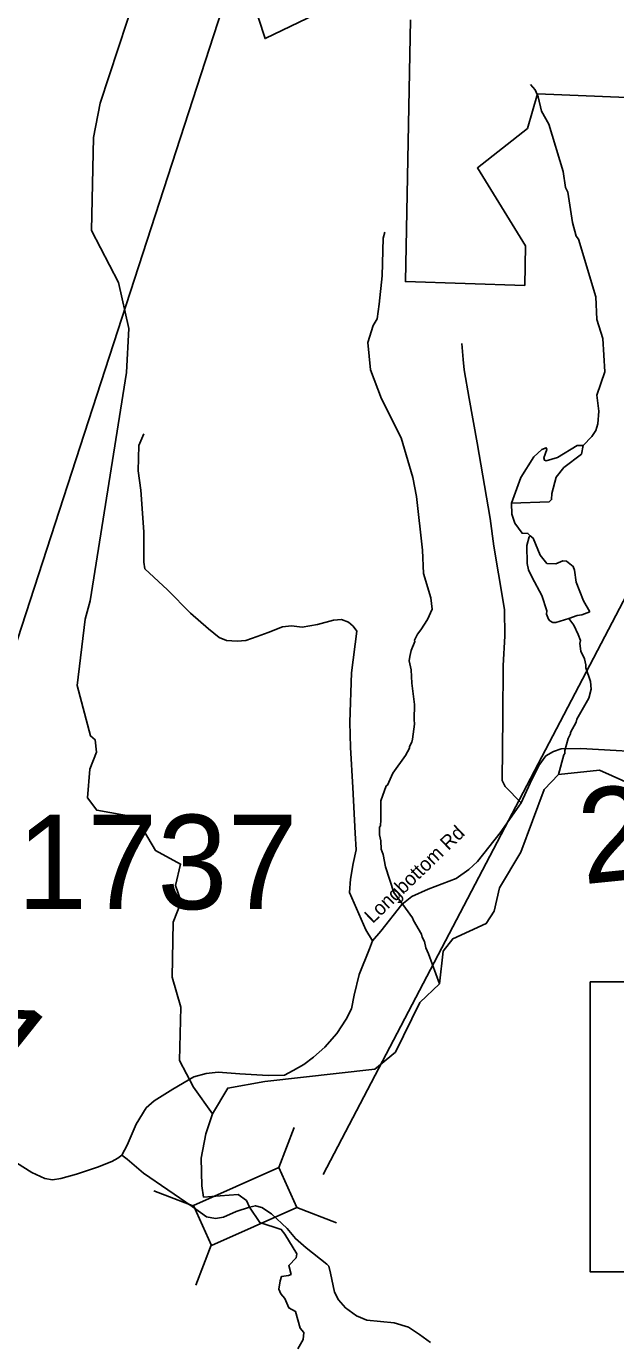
# Model space of a CAD drawing. Extents: x 1248089 to 1457196, y 820910 to 988753.
# Drawn here: x 1380820 to 1383943, y 958101 to 965072 of the extents above; entities that cross this region are included whole.
import ezdxf

# ---------------------------------------------------------------- set-up
doc = ezdxf.new("R2010")
doc.units = 0
for name, color, linetype in [('Exist Boundary Land Use Park State Division NC Parks and Recreation', 7, 'Continuous'), ('Exist Hydrographic Creek Single Shore', 7, 'Continuous'), ('Exist Hydrographic Misc Water Feature', 7, 'Continuous'), ('Exist Road Non-System Type 51', 7, 'Continuous'), ('Exist Road Secondary Structure Standard Bridge CELL', 7, 'Continuous'), ('Exist Road Secondary Structure Standard Bridge Number Label', 7, 'Continuous'), ('Exist Road Secondary Type 41 Attributed', 7, 'Continuous'), ('Exist Road Secondary Type 51 Attributed', 7, 'Continuous'), ('Exist Road Secondary Type 51 Label', 7, 'Continuous'), ('Prop GRAU CAT1 Cell', 7, 'Continuous'), ('Prop Lane Lines', 7, 'Continuous')]:
    doc.layers.add(name, color=color, linetype=linetype)

msp = doc.modelspace()

# ---------------------------------------------------------------- linework, layer by layer
at = {"layer": 'Exist Boundary Land Use Park State Division NC Parks and Recreation'}
for points in [[(1382398.1, 965157.2), (1382085.1, 965007.2), (1381881, 965634.2)], [(1385380.6, 964638.1), (1383529, 964715.2), (1383475.1, 964531.3), (1383210.1, 964322.2), (1383466.1, 963909.2), (1383461.1, 963699.2), (1382829.1, 963719.2), (1382855.1, 965106.2)]]:
    msp.add_lwpolyline(points, dxfattribs=at)
at = {"layer": 'Exist Hydrographic Creek Single Shore'}
for points in [[(1382003.2, 958813.1), (1381986.9, 958848.8), (1381943.2, 958880.1), (1381846.3, 958873.8), (1381758.8, 958867.5), (1381749.4, 958927), (1381746.3, 959073.9), (1381771.3, 959202.1), (1381805.7, 959308.4)], [(1382250.2, 958545.3), (1382252.8, 958565.9), (1382190, 958670.5), (1382170.4, 958695.9), (1382057.2, 958733.2), (1382003.2, 958813.1)]]:
    msp.add_lwpolyline(points, dxfattribs=at)
at = {"layer": 'Exist Hydrographic Misc Water Feature'}
for points in [[(1381158, 962027.4), (1381350.1, 963238.3), (1381363, 963471.1), (1381309.1, 963715.2), (1381165, 963990.5), (1381175.1, 964482.8), (1381212, 964665.9), (1381498, 965536.7), (1381620, 965810.1)], [(1383491, 964764.1), (1383516.5, 964735.5), (1383531.7, 964699.1), (1383550.1, 964622.7), (1383588.7, 964553.9), (1383665.5, 964302.1), (1383677.8, 964217.8), (1383689.3, 964193.5), (1383713.9, 964032.8), (1383734.4, 963960.4), (1383746.2, 963944.1), (1383838, 963638), (1383843.4, 963517.9), (1383875.3, 963417.1), (1383885.8, 963240.7), (1383843.1, 963117.6), (1383853.4, 963033.3), (1383847.9, 962965.3), (1383837.3, 962929.6), (1383816.5, 962898), (1383771.4, 962850.8)], [(1382720.3, 963981.5), (1382711.5, 963949.6), (1382705.5, 963749.6), (1382690.3, 963599.8), (1382678.7, 963522), (1382657.9, 963486.4), (1382630, 963397), (1382643, 963252.5), (1382701.8, 963097.2), (1382805.6, 962890.9), (1382867.5, 962681.5), (1382887.4, 962581), (1382919.5, 962296.2), (1382924.8, 962171.9), (1382964.2, 962043), (1382970.9, 961982.8)], [(1383391, 962544.5), (1383439.7, 962681.7), (1383510.1, 962790.2), (1383551, 962829.4), (1383575.1, 962838.9), (1383579, 962828.8), (1383562, 962785.1), (1383565.7, 962773.1), (1383575.7, 962768.9), (1383634.1, 962787.7), (1383739.5, 962851.5), (1383771.4, 962850.8)], [(1383391, 962544.5), (1383591.2, 962552.4), (1383603.5, 962564.2), (1383604.1, 962596.2), (1383628, 962683.7), (1383669.1, 962734.9), (1383762.6, 962805), (1383771.4, 962850.8)], [(1383391, 962544.5), (1383393.7, 962486.4), (1383408.7, 962438.2), (1383447.6, 962385.3), (1383477.7, 962384.6), (1383489.3, 962372.3)], [(1383577.6, 961973.9), (1383551.5, 962056.1), (1383500.9, 962151.9), (1383481.7, 962192.4), (1383474.3, 962224.6), (1383472.4, 962320.7), (1383485.2, 962366.5), (1383489.3, 962372.3)], [(1383489.3, 962372.3), (1383505.2, 962360), (1383543.3, 962269.2), (1383578.4, 962224.4), (1383626.4, 962223.5), (1383662.8, 962238.7), (1383682.8, 962238.2), (1383718.2, 962209.5), (1383725.7, 962189.3), (1383733.2, 962125.9), (1383772.6, 962027.2), (1383806.1, 961969.1)], [(1381805.7, 959308.4), (1381887, 959444.8), (1382083.8, 959479.2), (1382666.1, 959544.6), (1382776.1, 959634.3), (1382906.1, 959897.6), (1383009.1, 959997.4), (1383029.1, 960170.9), (1383080.1, 960235.6), (1383257.1, 960317.4), (1383300.1, 960382.2), (1383328.1, 960506.4), (1383440.1, 960694.5), (1383564.1, 961026.9), (1383640.1, 961107.5), (1383858.2, 961129.4), (1384229.1, 960964.3), (1384780.2, 960959.8), (1385023.2, 961037), (1385049.1, 961089.1), (1385057.1, 961469.7), (1385083.6, 961765.9), (1385146.1, 962059.7)], [(1381805.7, 959308.4), (1381705.1, 959449.1), (1381632, 959591.7), (1381638.1, 959873.9), (1381592, 960032.4), (1381598.1, 960324.5), (1381641, 960432), (1381610.1, 960518), (1381637, 960632.3), (1381505.1, 960703.9), (1381401, 960880), (1381193, 960917), (1381144, 960983.7), (1381156, 961134.5), (1381191.1, 961225.7), (1381184.1, 961291.4), (1381160, 961311.6), (1381090.1, 961579), (1381131.1, 961929.5), (1381158, 962027.4)], [(1382970.9, 961982.8), (1382945.5, 961929.1), (1382911.1, 961874.2), (1382893.4, 961850.7), (1382877.9, 961819.2), (1382878, 961811.3), (1382859.4, 961764), (1382852.5, 961732.5), (1382849.5, 961708.8), (1382859.8, 961660.9), (1382862.8, 961591.2), (1382876.4, 961478.1), (1382875.8, 961398.4), (1382877, 961374.5), (1382867.2, 961294.7), (1382862.8, 961278.8), (1382850.1, 961255.1), (1382849.9, 961247.1), (1382829, 961207.6), (1382762.7, 961113.2), (1382733.2, 961050), (1382727.1, 961046.5), (1382699.2, 960966.8), (1382698.8, 960866.8), (1382696, 960834.9), (1382691.8, 960827), (1382690.8, 960787), (1382698.1, 960754.8), (1382701, 960710.7), (1382710.3, 960682.5), (1382722.8, 960618.1), (1382767.5, 960481), (1382828.6, 960397.7), (1382866.2, 960346.5), (1382871.9, 960332.4), (1382914.2, 960261.3), (1382917.8, 960245.2), (1382929.2, 960220.9), (1382936.5, 960188.7), (1382951.6, 960156.3), (1383009.1, 959997.4)], [(1383695.7, 961934.4), (1383626.2, 961911.9), (1383610.2, 961912.3), (1383594.3, 961920.7), (1383586.6, 961930.9), (1383577.2, 961957.1), (1383577.6, 961973.9)], [(1383695.7, 961934.4), (1383721.8, 961897.5), (1383744.6, 961848.9), (1383755.9, 961816.6), (1383753.5, 961800.7), (1383758.5, 961760.6), (1383777.5, 961720.1), (1383784.8, 961687.9), (1383784.4, 961671.9), (1383810.6, 961599.2), (1383813.7, 961559.1), (1383800.5, 961511.4), (1383737.8, 961401), (1383733.4, 961385.1), (1383704.1, 961329.9), (1383703.9, 961321.9), (1383691.4, 961298.2), (1383673.8, 961234.6), (1383673.4, 961218.6), (1383669.2, 961210.7), (1383640.1, 961107.5)], [(1383695.7, 961934.4), (1383739, 961949.1), (1383763.1, 961952.5), (1383806.1, 961969.1)], [(1382258.8, 958062.5), (1382287, 958112.5), (1382290.1, 958150.1), (1382271.3, 958171.9), (1382246.3, 958260.9), (1382211.9, 958279.7), (1382190, 958329.7), (1382168.1, 958354.7), (1382158.8, 958379.7), (1382165, 958423.5), (1382171.3, 958445.4), (1382208.8, 958451.7), (1382223.2, 958456.5), (1382210.3, 958504.1), (1382250.2, 958545.3)]]:
    msp.add_lwpolyline(points, dxfattribs=at)
at = {"layer": 'Exist Road Non-System Type 51'}
for points in [[(1383442, 960956.8), (1383356.7, 961043.3), (1383341.7, 961075.2), (1383345.5, 961413.4), (1383347.3, 961684.9), (1383355.3, 961839.6), (1383353.7, 961981.6), (1383321.8, 962169.9), (1383297.9, 962316.7), (1383277.2, 962463.4), (1383208.9, 962864.5), (1383167.4, 963099), (1383140.4, 963252.5), (1383135.6, 963306.7), (1383127.7, 963391.3)], [(1382570.6, 961865.7), (1382551.4, 961892.8), (1382527.5, 961913.6), (1382490.8, 961927.9), (1382447.8, 961924.7), (1382363.3, 961902.4), (1382282, 961888), (1382224.6, 961894.4), (1382176.8, 961889.6), (1382101.8, 961859.3), (1382042.9, 961838.6), (1381983.9, 961817.8), (1381937.6, 961813), (1381880.2, 961817.8), (1381842, 961833.8), (1381784.6, 961878.5), (1381690.5, 961961.4), (1381567.8, 962085.9), (1381448.2, 962197.5), (1381441.8, 962232.6), (1381443.4, 962298.1), (1381441.8, 962393.8), (1381426.4, 962614.4), (1381412.1, 962716.5), (1381416.8, 962850.5), (1381442.3, 962912.7)], [(1382570.6, 961865.7), (1382542.4, 961645.8), (1382534.9, 961383.6), (1382538.7, 961250.2), (1382549.9, 961038), (1382563.1, 960795.6), (1382568.7, 960707.9), (1382551.8, 960634.6), (1382538.7, 960551.9), (1382533, 960480.6), (1382619.4, 960283.7), (1382655, 960225.6)]]:
    msp.add_lwpolyline(points, dxfattribs=at)
at = {"layer": 'Exist Road Secondary Structure Standard Bridge CELL'}
for p, q in [((1382240, 959235.3), (1382158.9, 959024)), ((1381707.8, 958818.4), (1381496.4, 958899.4)), ((1382464.5, 958731.4), (1382253.2, 958812.4)), ((1381799.9, 958611.6), (1381718.9, 958400.3))]:
    msp.add_line(p, q, dxfattribs=at)
msp.add_lwpolyline([(1382253.2, 958812.4), (1381800.4, 958610.6), (1381706.1, 958822.2), (1382158.9, 959024)], close=True, dxfattribs=at)
at = {"layer": 'Exist Road Secondary Structure Standard Bridge Number Label'}
for p, q in [((1380143.1, 959886.4), (1382487.6, 967102.8)), ((1382393.1, 958986.2), (1385638.4, 965190.4))]:
    msp.add_line(p, q, dxfattribs=at)
msp.add_lwpolyline([(1383808, 960007.5), (1387523.9, 960007.5), (1387523.9, 958471.1), (1383808, 958471.1)], close=True, dxfattribs=at)
at = {"layer": 'Exist Road Secondary Type 41 Attributed'}
for points in [[(1382003.2, 958813.1), (1381932.7, 958790.5), (1381864.3, 958760.3), (1381821.8, 958753.8), (1381775.1, 958762.9), (1381698.9, 958816.8), (1381440.3, 958994.2), (1381354.4, 959067.4), (1381325.2, 959090.1)], [(1382961.2, 958096.8), (1382903.3, 958138), (1382845.4, 958177.9), (1382769.5, 958201), (1382624.1, 958213.9), (1382570.1, 958238.4), (1382512.2, 958279.6), (1382474.9, 958323.3), (1382453, 958363.2), (1382431.2, 958463.7), (1382422.2, 958501), (1382412.3, 958511.8), (1382303, 958598.1), (1382246.3, 958647), (1382202.6, 958699.8), (1382119, 958778.3), (1382067.5, 958811.8), (1382034.1, 958820.8), (1382003.2, 958813.1)]]:
    msp.add_lwpolyline(points, dxfattribs=at)
at = {"layer": 'Exist Road Secondary Type 51 Attributed'}
for points in [[(1381325.2, 959090.1), (1381354.1, 959141.4), (1381402.6, 959253.1), (1381455.2, 959339.8), (1381497.2, 959377.9), (1381595.7, 959439.7), (1381708, 959504.7), (1381772.3, 959521.8), (1381836.7, 959528.3), (1381952.2, 959520.5), (1382101.9, 959511.3), (1382187.3, 959513.9), (1382233.2, 959537.5), (1382289.7, 959569.1), (1382340.9, 959608.6), (1382402.6, 959661.1), (1382464.9, 959734.3), (1382514.8, 959810.5), (1382543.7, 959864.4), (1382556.8, 959938), (1382584.4, 960047), (1382638.1, 960182.8), (1382655, 960225.6), (1382698.5, 960276.1), (1382810.1, 960418), (1382862.6, 960460.1), (1382949.3, 960499.5), (1383097.1, 960555.4), (1383164.1, 960602.7), (1383210.1, 960646.1), (1383330.9, 960797.2), (1383442, 960956.8), (1383490.6, 961060.6), (1383535.2, 961155.2), (1383573, 961205.7), (1383613.7, 961229.4), (1383654.4, 961242.5), (1383758.2, 961245.1), (1384194.1, 961220.2)], [(1381325.2, 959090.1), (1381304.7, 959073.7), (1381272.8, 959055), (1381197.1, 959025.8), (1381086.1, 958988.5), (1381002.4, 958965.9), (1380958.5, 958959.3), (1380918.6, 958965.9), (1380849.5, 958996.5), (1380768.5, 959048.4), (1380349.4, 959371.9), (1380132.8, 959536.8), (1379953, 959670.2)]]:
    msp.add_lwpolyline(points, dxfattribs=at)

# ---------------------------------------------------------------- texts
at = {"layer": 'Exist Road Secondary Type 51 Label'}
msp.add_text('Longbottom Rd', height=75, rotation=43.95032, dxfattribs=at).set_placement((1382655.5, 960313.7))
at = {"layer": 'Prop GRAU CAT1 Cell'}
for s, rotation, p in [('2.23', 5.69895, (1383771.6, 960524.7)), ('.61', 321.45921, (1379980.2, 959920.3))]:
    msp.add_text(s, height=500, rotation=rotation, dxfattribs=at).set_placement(p)
at = {"layer": 'Prop Lane Lines'}
msp.add_text('1737', height=500, dxfattribs=at).set_placement((1380770.1, 960393.2))

doc.saveas('drawing.dxf')
